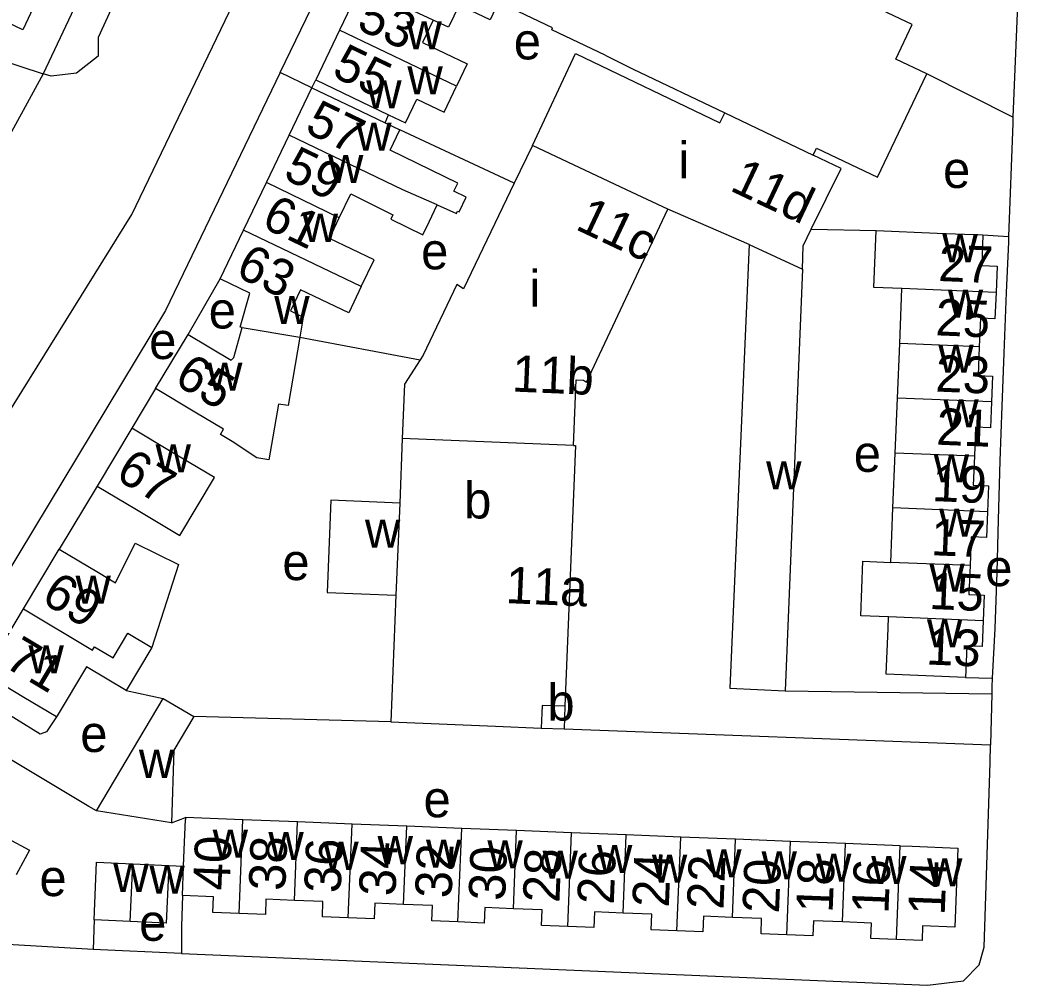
# Model space of a CAD drawing. Extents: x 159675 to 162108, y 386471 to 388472.
# Drawn here: x 161626.1 to 161735.1, y 386824.8 to 386930.3 of the extents above; entities that cross this region are included whole.
import ezdxf

# ---------------------------------------------------------------- set-up
doc = ezdxf.new("R2010")
doc.units = 0
for name, color, linetype in [('BLT_Basislijn', 7, 'Continuous'), ('BLT_Bebouwing', 7, 'Continuous'), ('BLT_Centroide', 7, 'Continuous'), ('BLT_Huisnummer', 7, 'Continuous'), ('BLT_Huisnummer_ tussenligend', 7, 'Continuous'), ('BLT_Huisnummer_reeks', 7, 'Continuous'), ('BLT_Onderdoorgang_en_onderverdeling', 7, 'Continuous'), ('BLT_Onderverdeling_panden', 7, 'Continuous'), ('BLT_Vlakafsluiter', 7, 'Continuous')]:
    doc.layers.add(name, color=color, linetype=linetype)

msp = doc.modelspace()

# ---------------------------------------------------------------- linework, layer by layer
at = {"layer": 'BLT_Basislijn'}
for p, q in [((161654.55, 386924.59), (161672.23, 386961.43)), ((161609.77, 386930.61), (161628.64, 386924.46)), ((161658.02, 386922.92), (161654.55, 386924.59)), ((161734.63, 386919.69), (161725.21, 386924.43)), ((161680.12, 386912.47), (161667.62, 386918.31)), ((161705.81, 386905.77), (161696.92, 386909.63)), ((161712.6, 386907.44), (161719.69, 386907.3)), ((161731.36, 386906.83), (161734.16, 386906.65)), ((161644.47, 386895.95), (161647.98, 386902.02)), ((161656.69, 386895.63), (161669.83, 386893.17)), ((161640.93, 386890.01), (161638.33, 386885.68)), ((161634.55, 386879.36), (161630.4, 386872.46)), ((161729.45, 386858.42), (161732.38, 386858.35)), ((161637.7, 386857), (161641.76, 386856.13)), ((161709.75, 386856.96), (161732.32, 386856.63)), ((161666.63, 386853.58), (161645.11, 386854.15)), ((161685.58, 386852.79), (161732.19, 386851.06)), ((161642.67, 386842.53), (161644.18, 386843.11)), ((161642.37, 386837.86), (161643.98, 386837.8)), ((161634.2, 386831.9), (161634.1, 386828.66)), ((161643.74, 386828.23), (161634.1, 386828.66))]:
    msp.add_line(p, q, dxfattribs=at)
for points in [[(161675.16, 387024.34), (161677.06, 387020.99), (161677.14, 387020.19), (161666.54, 386997.97), (161634.66, 386928.43), (161634.66, 386926.38), (161632.27, 386924.51), (161629.52, 386924.17), (161628.64, 386924.46)], [(161594.21, 386846.98), (161594.12, 386850.4), (161594.76, 386851.36), (161599.09, 386854.54), (161602.44, 386857.55), (161612.05, 386868.3), (161619.92, 386879.5), (161638.32, 386909.05), (161659.18, 386952.44), (161658.97, 386955.59), (161660.77, 386959.48), (161663.6, 386962.22), (161665.41, 386962.76), (161667.46, 386962.97), (161670.74, 386962.18), (161672.23, 386961.43)], [(161646.99, 386963.4), (161646.74, 386962.86), (161628.64, 386924.46)], [(161714.53, 386940.63), (161730.51, 386937.26), (161732.73, 386936.29), (161734.11, 386935.02), (161734.83, 386933.28), (161735.09, 386931.11), (161734.63, 386919.69)], [(161654.55, 386924.59), (161641.99, 386898.55), (161617.92, 386858.62)], [(161734.63, 386919.69), (161734.62, 386919.06), (161734.16, 386906.65)], [(161734.16, 386906.65), (161734.14, 386906.04), (161733.89, 386900.53), (161733.65, 386893.89), (161733.42, 386888.08), (161733.21, 386882.11), (161733.04, 386875.65), (161732.87, 386869.92), (161732.65, 386863.78), (161732.38, 386858.35)], [(161630.08, 386854.11), (161628.99, 386852.47), (161628.29, 386852.22), (161617.92, 386858.62)], [(161732.38, 386858.35), (161732.33, 386857.4), (161732.32, 386856.63)], [(161732.32, 386856.63), (161732.19, 386851.06)], [(161634.47, 386843.84), (161633.64, 386844.3), (161624.32, 386849.9), (161615.62, 386854.67)], [(161643.74, 386828.23), (161725.31, 386824.78), (161729.25, 386825.24), (161730.95, 386826.98), (161731.48, 386828.92), (161732.15, 386849.13), (161732.19, 386851.06)], [(161634.1, 386828.66), (161624.72, 386829.21), (161616.65, 386831.21), (161610.08, 386833.97), (161604.88, 386837.26)], [(161643.85, 386834.56), (161643.77, 386831.17), (161643.74, 386828.23)]]:
    msp.add_lwpolyline(points, dxfattribs=at)
at = {"layer": 'BLT_Bebouwing'}
for p, q in [((161663.35, 386934.09), (161661.03, 386929.23)), ((161661.03, 386929.23), (161658.43, 386923.77)), ((161725.21, 386924.43), (161721.83, 386926.05)), ((161693.04, 386924.99), (161703.13, 386920.17)), ((161658.02, 386922.92), (161658.43, 386923.77)), ((161655.53, 386917.73), (161658.02, 386922.92)), ((161666, 386919.09), (161666.39, 386919.97)), ((161666, 386919.09), (161667.62, 386918.31)), ((161653.04, 386912.54), (161655.53, 386917.73)), ((161713.17, 386916.32), (161715.4, 386915.26)), ((161650.54, 386907.35), (161653.04, 386912.54)), ((161647.98, 386902.02), (161650.54, 386907.35)), ((161722.26, 386894.94), (161722.5, 386900.95)), ((161640.93, 386890.01), (161644.47, 386895.95)), ((161722.01, 386888.97), (161722.26, 386894.94)), ((161721.77, 386882.96), (161722.01, 386888.97)), ((161638.33, 386885.68), (161634.55, 386879.36)), ((161667.89, 386884.57), (161667.61, 386877.5)), ((161721.52, 386876.97), (161721.77, 386882.96)), ((161721.28, 386871), (161721.52, 386876.97)), ((161626.5, 386865.92), (161630.4, 386872.46)), ((161729.45, 386858.42), (161720.78, 386858.78)), ((161634.47, 386843.84), (161641.76, 386856.13)), ((161641.76, 386856.13), (161645.11, 386854.15)), ((161685.67, 386855.27), (161685.58, 386852.79)), ((161683.07, 386852.89), (161685.58, 386852.79)), ((161642.67, 386842.53), (161634.47, 386843.84)), ((161644.18, 386843.11), (161644.18, 386842.88)), ((161650.47, 386842.86), (161644.18, 386843.11)), ((161656.45, 386842.63), (161650.47, 386842.86)), ((161662.4, 386842.39), (161656.45, 386842.63)), ((161668.38, 386842.15), (161662.4, 386842.39)), ((161674.38, 386841.91), (161668.38, 386842.15)), ((161680.39, 386841.68), (161674.38, 386841.91)), ((161686.38, 386841.44), (161680.39, 386841.68)), ((161692.36, 386841.2), (161686.38, 386841.44)), ((161698.32, 386840.96), (161692.36, 386841.2)), ((161704.32, 386840.72), (161698.32, 386840.96)), ((161710.33, 386840.49), (161704.32, 386840.72)), ((161716.33, 386840.25), (161710.33, 386840.49)), ((161722.3, 386840.01), (161716.33, 386840.25)), ((161643.85, 386834.56), (161643.98, 386837.8))]:
    msp.add_line(p, q, dxfattribs=at)
for points in [[(161628.63, 386935.14), (161627.38, 386932.51), (161627.85, 386932.28), (161626.41, 386929.27), (161620.98, 386931.86), (161620.65, 386931.15), (161618.23, 386932.31), (161619.72, 386935.43), (161614.48, 386937.93)], [(161721.83, 386926.05), (161723.64, 386929.85), (161716.31, 386933.35)], [(161678.41, 386932.27), (161677.49, 386930.34), (161674.1, 386931.96), (161672.93, 386929.54), (161671.27, 386930.3)], [(161690.05, 386926.47), (161684.22, 386929.25), (161684.31, 386929.46), (161678.41, 386932.27)], [(161671.27, 386930.3), (161670.1, 386927.86), (161674.99, 386925.53), (161673.82, 386923.08)], [(161682.11, 386916.62), (161686.84, 386926.66), (161702.6, 386919.07), (161703.13, 386920.17)], [(161715.4, 386915.26), (161719.83, 386913.14), (161725.21, 386924.43)], [(161666.39, 386919.97), (161668.23, 386919.09), (161669.47, 386921.68), (161672.46, 386920.26), (161673.82, 386923.08)], [(161671.7, 386910.1), (161673.81, 386909.16), (161673.94, 386909.44), (161674.12, 386909.36), (161674.88, 386910.96), (161673.53, 386911.61), (161673.96, 386912.5), (161666.55, 386916.09), (161667.62, 386918.31)], [(161682.11, 386916.62), (161680.12, 386912.47)], [(161712.6, 386907.44), (161715.87, 386914.1), (161712.8, 386915.56)], [(161712.8, 386915.56), (161713.17, 386916.32)], [(161680.12, 386912.47), (161674.57, 386900.94), (161673.86, 386901.39), (161670.16, 386893.69), (161669.83, 386893.17)], [(161661, 386908.71), (161662.25, 386911.3), (161666.87, 386909.03), (161666.63, 386908.54), (161670.13, 386906.82), (161670.82, 386908.26), (161671.7, 386910.1)], [(161686.61, 386883.8), (161686.9, 386890.97), (161687.71, 386890.94), (161688.03, 386890.73), (161696.92, 386909.63)], [(161663.41, 386901.17), (161664.82, 386904.09), (161659.92, 386906.45), (161661, 386908.71)], [(161711.62, 386903.09), (161711.71, 386905.64), (161712.6, 386907.44)], [(161722.5, 386900.95), (161719.44, 386901.08), (161719.69, 386907.3)], [(161719.69, 386907.3), (161726.37, 386907.03), (161731.36, 386906.83)], [(161731.36, 386906.83), (161731.22, 386903.47), (161732.91, 386903.4), (161732.79, 386900.53)], [(161705.81, 386905.77), (161703.71, 386857.25), (161709.75, 386856.96)], [(161711.62, 386903.09), (161709.75, 386856.96)], [(161650.4, 386896.68), (161650.16, 386896.72), (161651.21, 386900.47), (161647.98, 386902.02)], [(161663.41, 386901.17), (161662.03, 386898.3), (161656.78, 386900.83), (161655.66, 386898.51), (161657.07, 386897.84), (161656.69, 386895.63)], [(161732.79, 386900.53), (161732.67, 386897.66), (161731.08, 386897.73), (161730.96, 386894.59)], [(161644.47, 386895.95), (161649.19, 386893.13), (161649.46, 386893.4), (161650.4, 386896.68)], [(161656.69, 386895.63), (161655.41, 386888.15), (161654.35, 386888.33), (161653.3, 386882.23), (161651.98, 386882.45), (161649.28, 386884.22), (161648.01, 386884.98), (161648.36, 386885.57), (161645.22, 386887.45), (161640.93, 386890.01)], [(161730.96, 386894.59), (161730.83, 386891.45), (161732.42, 386891.38), (161732.3, 386888.55)], [(161669.83, 386893.17), (161668.14, 386890.49), (161667.89, 386884.57)], [(161732.3, 386888.55), (161732.19, 386885.72), (161730.55, 386885.78), (161730.42, 386882.61)], [(161643.58, 386873.96), (161647.36, 386880.28), (161642.62, 386883.11), (161638.33, 386885.68)], [(161686.61, 386883.8), (161686.84, 386883.78), (161685.67, 386855.27)], [(161730.42, 386882.61), (161730.3, 386879.44), (161731.97, 386879.37), (161731.86, 386876.55)], [(161634.55, 386879.36), (161638.85, 386876.79), (161643.58, 386873.96)], [(161667.61, 386877.5), (161660.08, 386877.81), (161659.67, 386867.73), (161667.2, 386867.42)], [(161731.86, 386876.55), (161731.74, 386873.72), (161730.09, 386873.79), (161729.96, 386870.65)], [(161630.4, 386872.46), (161634.7, 386869.89), (161636.55, 386868.78), (161638.7, 386873.11), (161643.43, 386870.79), (161640.51, 386861.69)], [(161721.04, 386865.04), (161718, 386865.17), (161718.24, 386871.13), (161721.28, 386871)], [(161729.96, 386870.65), (161729.83, 386867.51), (161731.5, 386867.44), (161731.39, 386864.61)], [(161667.2, 386867.42), (161666.63, 386853.58)], [(161630.08, 386854.11), (161626.53, 386856.23), (161622.24, 386858.8), (161626.5, 386865.92)], [(161720.78, 386858.78), (161720.99, 386863.77), (161721.04, 386865.04)], [(161731.39, 386864.61), (161731.27, 386861.79), (161729.59, 386861.86), (161729.45, 386858.42)], [(161640.51, 386861.69), (161637.7, 386857)], [(161637.7, 386857), (161633.38, 386859.58), (161630.18, 386854.23), (161630.08, 386854.11)], [(161645.11, 386854.15), (161642.92, 386850.46), (161642.67, 386842.53)], [(161666.63, 386853.58), (161678.08, 386853.1), (161683.07, 386852.89)], [(161613.4, 386843.46), (161614.76, 386845.97), (161614.57, 386846.6), (161615.2, 386847.78), (161615.82, 386847.96), (161616.28, 386848.83), (161620.68, 386846.46), (161623.69, 386844.84), (161622.24, 386842.15), (161627.13, 386839.52), (161626.66, 386838.65), (161625.69, 386836.85)], [(161643.98, 386837.8), (161644.05, 386839.56), (161644.18, 386842.88)], [(161722.3, 386840.01), (161723.61, 386839.96), (161728.61, 386839.76), (161728.27, 386831.12), (161724.77, 386831.26), (161724.7, 386829.66), (161721.9, 386829.77)], [(161634.2, 386831.9), (161634.48, 386838.21), (161638.43, 386838.03)], [(161642.37, 386837.86), (161642.09, 386831.55), (161638.14, 386831.73)], [(161638.43, 386838.03), (161642.37, 386837.86)], [(161650.06, 386832.61), (161647.19, 386832.72), (161647.26, 386834.43), (161643.85, 386834.56)], [(161656.1, 386834.04), (161652.99, 386834.16), (161652.93, 386832.5), (161650.06, 386832.61)], [(161661.99, 386832.14), (161659.15, 386832.25), (161659.22, 386833.91), (161656.1, 386834.04)], [(161668.04, 386833.59), (161664.9, 386833.72), (161664.83, 386832.03), (161661.99, 386832.14)], [(161673.97, 386831.68), (161671.11, 386831.79), (161671.18, 386833.47), (161668.04, 386833.59)], [(161680.05, 386833.12), (161676.91, 386833.25), (161676.84, 386831.56), (161673.97, 386831.68)], [(161685.97, 386831.18), (161683.12, 386831.29), (161683.19, 386833), (161680.05, 386833.12)], [(161692.02, 386832.64), (161688.89, 386832.77), (161688.82, 386831.07), (161685.97, 386831.18)], [(161697.91, 386830.72), (161695.09, 386830.83), (161695.16, 386832.52), (161692.02, 386832.64)], [(161638.14, 386831.73), (161634.2, 386831.9)], [(161703.98, 386832.18), (161700.8, 386832.3), (161700.73, 386830.61), (161697.91, 386830.72)], [(161709.93, 386830.26), (161707.1, 386830.37), (161707.17, 386832.05), (161703.98, 386832.18)], [(161715.99, 386831.69), (161712.82, 386831.81), (161712.75, 386830.15), (161709.93, 386830.26)], [(161721.9, 386829.77), (161719.09, 386829.88), (161719.16, 386831.56), (161715.99, 386831.69)]]:
    msp.add_lwpolyline(points, dxfattribs=at)
at = {"layer": 'BLT_Onderdoorgang_en_onderverdeling'}
for points in [[(161658.43, 386923.77), (161666.39, 386919.97)], [(161658.02, 386922.92), (161662.53, 386920.75), (161666, 386919.09)]]:
    msp.add_lwpolyline(points, dxfattribs=at)
at = {"layer": 'BLT_Onderverdeling_panden'}
for p, q in [((161671.27, 386930.3), (161663.35, 386934.09)), ((161673.82, 386923.08), (161661.03, 386929.23)), ((161690.05, 386926.47), (161693.04, 386924.99)), ((161703.13, 386920.17), (161712.8, 386915.56)), ((161661, 386908.71), (161653.04, 386912.54)), ((161663.41, 386901.17), (161650.54, 386907.35)), ((161705.81, 386905.77), (161711.62, 386903.09)), ((161732.79, 386900.53), (161722.5, 386900.95)), ((161650.4, 386896.68), (161656.69, 386895.63)), ((161730.96, 386894.59), (161722.26, 386894.94)), ((161732.3, 386888.55), (161722.01, 386888.97)), ((161686.61, 386883.8), (161667.89, 386884.57)), ((161730.42, 386882.61), (161721.77, 386882.96)), ((161667.61, 386877.5), (161667.2, 386867.42)), ((161731.86, 386876.55), (161721.52, 386876.97)), ((161729.96, 386870.65), (161721.28, 386871)), ((161731.39, 386864.61), (161721.04, 386865.04)), ((161650.06, 386832.61), (161650.47, 386842.86)), ((161656.1, 386834.04), (161656.45, 386842.63)), ((161661.99, 386832.14), (161662.4, 386842.39)), ((161668.04, 386833.59), (161668.38, 386842.15)), ((161673.97, 386831.68), (161674.38, 386841.91)), ((161680.05, 386833.12), (161680.39, 386841.68)), ((161685.97, 386831.18), (161686.38, 386841.44)), ((161692.02, 386832.64), (161692.36, 386841.2)), ((161697.91, 386830.72), (161698.32, 386840.96)), ((161703.98, 386832.18), (161704.32, 386840.72)), ((161709.93, 386830.26), (161710.33, 386840.49)), ((161715.99, 386831.69), (161716.33, 386840.25)), ((161721.9, 386829.77), (161722.3, 386840.01)), ((161638.14, 386831.73), (161638.43, 386838.03))]:
    msp.add_line(p, q, dxfattribs=at)
for points in [[(161671.7, 386910.1), (161667.95, 386911.76), (161655.53, 386917.73)], [(161696.92, 386909.63), (161692.4, 386911.77), (161682.11, 386916.62)], [(161626.5, 386865.92), (161634.04, 386861.42), (161634.24, 386861.76), (161636.27, 386860.55), (161637.89, 386863.26), (161640.51, 386861.69)], [(161685.67, 386855.27), (161683.18, 386855.34), (161683.07, 386852.89)]]:
    msp.add_lwpolyline(points, dxfattribs=at)
at = {"layer": 'BLT_Vlakafsluiter'}
msp.add_line((161628.64, 386924.46), (161620.49, 386909.55), dxfattribs=at)

# ---------------------------------------------------------------- texts
at = {"layer": 'BLT_Centroide'}
for s, p in [('w', (161668.34, 386927.12)), ('e', (161680.08, 386926.02)), ('w', (161668.45, 386922.19)), ('w', (161663.95, 386920.66)), ('w', (161662.85, 386916.03)), ('i', (161698.08, 386913.01)), ('w', (161659.77, 386912.5)), ('e', (161727, 386911.96)), ('w', (161656.99, 386906.06)), ('w', (161726.93, 386903.84)), ('e', (161669.95, 386903.06)), ('i', (161681.78, 386898.97)), ('w', (161727.52, 386897.78)), ('e', (161646.73, 386896.59)), ('w', (161653.89, 386897.08)), ('e', (161640.22, 386893.25)), ('w', (161726.48, 386891.75)), ('w', (161646.55, 386889.79)), ('w', (161727.03, 386885.78)), ('w', (161640.92, 386880.84)), ('e', (161717.24, 386880.91)), ('w', (161725.98, 386879.75)), ('w', (161707.66, 386878.98)), ('b', (161674.65, 386875.81)), ('w', (161726.57, 386873.81)), ('w', (161663.81, 386872.61)), ('e', (161654.78, 386869.07)), ('w', (161725.5, 386867.81)), ('e', (161731.61, 386868.41)), ('w', (161632.17, 386866.5)), ('w', (161725.24, 386861.72)), ('w', (161627.03, 386858.87)), ('b', (161683.75, 386853.7)), ('e', (161632.69, 386850.27)), ('w', (161639.1, 386847.44)), ('e', (161670.21, 386843.13)), ('w', (161647.16, 386838.72)), ('w', (161653.25, 386838.45)), ('w', (161659.25, 386837.38)), ('w', (161665.19, 386838)), ('w', (161670.48, 386837.62)), ('w', (161677.19, 386837.53)), ('w', (161683.22, 386836.42)), ('w', (161689.17, 386837.03)), ('w', (161701.11, 386836.56)), ('w', (161707.16, 386836.34)), ('w', (161695.17, 386835.97)), ('w', (161713.12, 386836.09)), ('w', (161719.14, 386835.84)), ('w', (161725.25, 386835.58)), ('e', (161628.23, 386834.51)), ('w', (161636.31, 386834.97)), ('w', (161640.25, 386834.78)), ('e', (161639.13, 386829.62))]:
    msp.add_text(s, height=4, dxfattribs=at).set_placement(p)
at = {"layer": 'BLT_Huisnummer'}
for s, rotation, p in [('55', 334.3317, (161660.05, 386924.26)), ('59', 334.3337, (161654.73, 386913.06)), ('11d', 334.7281, (161703.56, 386911.74)), ('27', 357.6674, (161726.44, 386901.79)), ('63', 334.3317, (161649.51, 386902.39)), ('65', 329.1777, (161642.8, 386890.62)), ('21', 357.6674, (161726.22, 386883.89)), ('67', 329.1365, (161636.38, 386880.22)), ('17', 357.6674, (161725.62, 386871.8)), ('69', 329.1359, (161628.27, 386866.74)), ('13', 357.6674, (161725.1, 386859.85)), ('71', 329.1307, (161624.24, 386859.68)), ('40', 87.725, (161649.01, 386835.08)), ('34', 87.725, (161667.14, 386834.46)), ('30', 87.725, (161679.12, 386833.95)), ('26', 87.725, (161691, 386833.54)), ('22', 87.725, (161702.99, 386833)), ('18', 87.725, (161714.92, 386832.63)), ('14', 87.725, (161727.17, 386832.37))]:
    msp.add_text(s, height=4, rotation=rotation, dxfattribs=at).set_placement(p)
at = {"layer": 'BLT_Huisnummer_ tussenligend'}
for s, rotation, p in [('53', 336.0424, (161662.76, 386929.4)), ('57', 334.3317, (161657.09, 386918.12)), ('61', 334.3317, (161652.35, 386907.76)), ('25', 357.6674, (161726.12, 386895.85)), ('23', 357.6674, (161726.12, 386889.7)), ('19', 357.6674, (161725.75, 386877.72)), ('15', 357.6674, (161725.43, 386865.92)), ('38', 87.725, (161655.09, 386835.04)), ('36', 87.725, (161661.15, 386834.79)), ('32', 87.725, (161673.27, 386834.23)), ('28', 87.725, (161685.06, 386833.73)), ('24', 87.725, (161697.02, 386833.23)), ('20', 87.725, (161709.06, 386832.58)), ('16', 87.725, (161721.02, 386832.54))]:
    msp.add_text(s, height=4, rotation=rotation, dxfattribs=at).set_placement(p)
at = {"layer": 'BLT_Huisnummer_reeks'}
for s, rotation, p in [('11c', 334.7281, (161686.68, 386907.5)), ('11b', 357.5811, (161679.83, 386889.7)), ('11a', 357.5891, (161679.14, 386866.56))]:
    msp.add_text(s, height=4, rotation=rotation, dxfattribs=at).set_placement(p)

doc.saveas('drawing.dxf')
